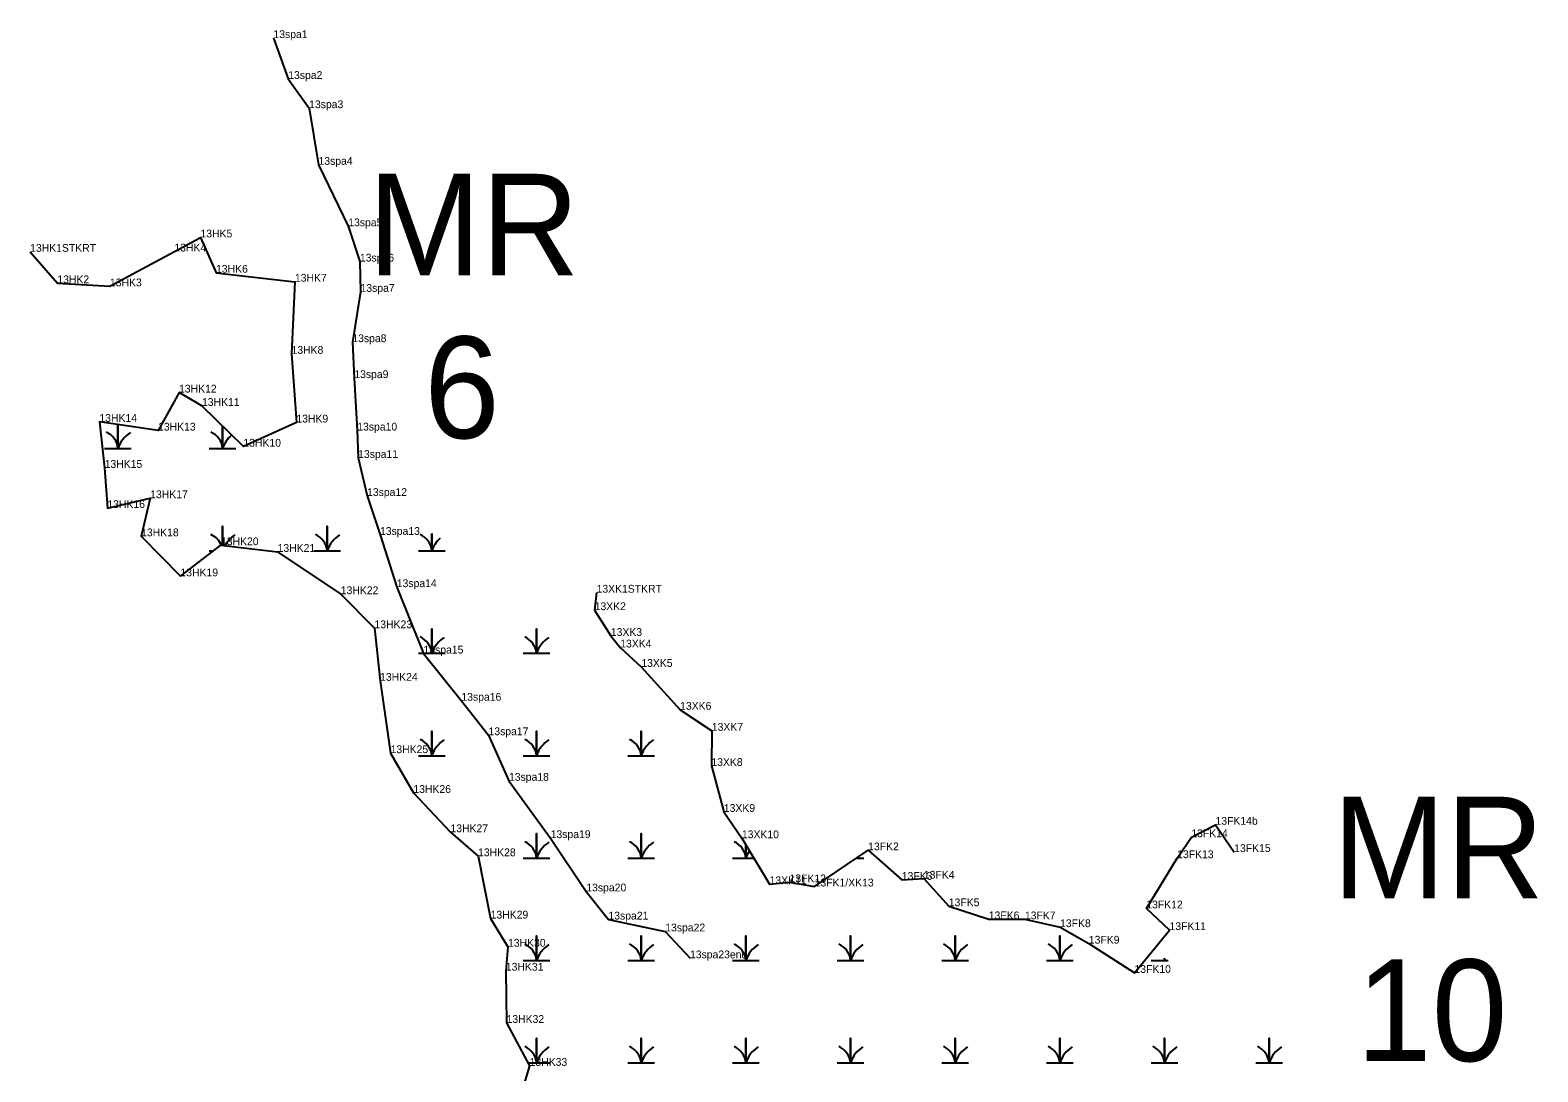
# Model space of a CAD drawing. Extents: x 2072529 to 2268796, y 436423 to 470397.
# Drawn here: x 2241251 to 2242220, y 450833 to 451503 of the extents above; entities that cross this region are included whole.
import ezdxf

# ---------------------------------------------------------------- set-up
doc = ezdxf.new("R2010")
doc.units = 0
for name, color, linetype in [('Default', 7, 'Continuous'), ('Exist Environmental Wetland Boundary', 7, 'Continuous'), ('Exist Environmental Wetland Boundary Cogo Comment', 7, 'Continuous'), ('Exist Environmental Wetland Boundary Cogo Point CELL', 7, 'Continuous'), ('Exist Hydro Jurisdictional Stream or Body of Water NEU Mitigable', 7, 'Continuous'), ('Exist Hydro Jurisdictional Stream or Body of Water NEU Mitigable Cogo Comment', 7, 'Continuous'), ('Exist Hydro Swamp or Marsh', 7, 'Continuous')]:
    doc.layers.add(name, color=color, linetype=linetype)

msp = doc.modelspace()

# ---------------------------------------------------------------- linework, layer by layer
at = {"layer": 'Exist Environmental Wetland Boundary'}
for points in [[(2241251.49, 451360.13), (2241268.97, 451339.9), (2241302.75, 451337.93), (2241344.15, 451360.32), (2241360.94, 451369.38), (2241370.92, 451346.68), (2241421.62, 451340.91), (2241419.44, 451294.56), (2241422.54, 451250.42), (2241388.5, 451234.9), (2241361.9, 451261.07), (2241347.14, 451269.67), (2241333.67, 451245.24), (2241295.99, 451250.84), (2241299.35, 451221.27), (2241301.1, 451195.48), (2241328.62, 451201.8), (2241322.76, 451177.31), (2241348.06, 451151.58), (2241374.1, 451171.57), (2241410.49, 451167.3), (2241451.08, 451140.1), (2241472.74, 451118.24), (2241476.35, 451084.46), (2241483.09, 451037.96), (2241497.72, 451012.39), (2241521.55, 450987.15), (2241539.29, 450971.72), (2241547.37, 450931.68), (2241558.53, 450913.59), (2241557.14, 450898.18), (2241557.61, 450864.62), (2241572.42, 450837.03), (2241561.93, 450802.18)], [(2241615.44, 451141.08), (2241614.22, 451129.85), (2241624.62, 451113.27), (2241630.65, 451105.86), (2241644.19, 451093.39), (2241669.15, 451065.85), (2241689.51, 451052.36), (2241689.21, 451029.72), (2241697.21, 451000.22), (2241708.83, 450983.28), (2241726.61, 450953.76), (2241739.43, 450954.97), (2241755.58, 450952.29), (2241789.95, 450975.52), (2241811.58, 450956.56), (2241825.76, 450957.32), (2241841.77, 450939.58), (2241867.45, 450931.21), (2241890.67, 450931.18), (2241913.28, 450926.17), (2241931.75, 450915.56), (2241961.07, 450896.76), (2241983.62, 450924.29), (2241968.71, 450938.22), (2241988.5, 450970.47), (2241997.62, 450983.94), (2242013.13, 450991.94), (2242025.17, 450974.42)]]:
    msp.add_lwpolyline(points, dxfattribs=at)
at = {"layer": 'Exist Environmental Wetland Boundary Cogo Point CELL'}
for p, q in [((2241407.81, 451497.47), (2241407.81, 451497.47)), ((2241417.33, 451471.17), (2241417.33, 451471.17)), ((2241430.75, 451452.43), (2241430.75, 451452.43)), ((2241436.77, 451416.02), (2241436.77, 451416.02)), ((2241360.94, 451369.38), (2241360.94, 451369.38)), ((2241455.9, 451376.52), (2241455.9, 451376.52)), ((2241251.49, 451360.13), (2241251.49, 451360.13)), ((2241344.15, 451360.32), (2241344.15, 451360.32)), ((2241463.39, 451353.84), (2241463.39, 451353.84)), ((2241268.97, 451339.9), (2241268.97, 451339.9)), ((2241370.92, 451346.68), (2241370.92, 451346.68)), ((2241421.62, 451340.91), (2241421.62, 451340.91)), ((2241302.75, 451337.93), (2241302.75, 451337.93)), ((2241463.79, 451334.39), (2241463.79, 451334.39)), ((2241458.51, 451302.06), (2241458.51, 451302.06)), ((2241419.44, 451294.56), (2241419.44, 451294.56)), ((2241459.77, 451278.96), (2241459.77, 451278.96)), ((2241347.14, 451269.67), (2241347.14, 451269.67)), ((2241361.9, 451261.07), (2241361.9, 451261.07)), ((2241295.99, 451250.84), (2241295.99, 451250.84)), ((2241333.67, 451245.24), (2241333.67, 451245.24)), ((2241422.54, 451250.42), (2241422.54, 451250.42)), ((2241461.68, 451245.26), (2241461.68, 451245.26)), ((2241388.5, 451234.9), (2241388.5, 451234.9)), ((2241462.24, 451227.62), (2241462.24, 451227.62)), ((2241299.35, 451221.27), (2241299.35, 451221.27)), ((2241467.98, 451203.2), (2241467.98, 451203.2)), ((2241301.1, 451195.48), (2241301.1, 451195.48)), ((2241328.62, 451201.8), (2241328.62, 451201.8)), ((2241322.76, 451177.31), (2241322.76, 451177.31)), ((2241476.29, 451178.19), (2241476.29, 451178.19)), ((2241374.1, 451171.57), (2241374.1, 451171.57)), ((2241410.49, 451167.3), (2241410.49, 451167.3)), ((2241348.06, 451151.58), (2241348.06, 451151.58)), ((2241451.08, 451140.1), (2241451.08, 451140.1)), ((2241487.07, 451144.65), (2241487.07, 451144.65)), ((2241615.44, 451141.08), (2241615.44, 451141.08)), ((2241614.22, 451129.85), (2241614.22, 451129.85)), ((2241472.74, 451118.24), (2241472.74, 451118.24)), ((2241624.62, 451113.27), (2241624.62, 451113.27)), ((2241504.23, 451101.98), (2241504.23, 451101.98)), ((2241630.65, 451105.86), (2241630.65, 451105.86)), ((2241644.19, 451093.39), (2241644.19, 451093.39)), ((2241476.35, 451084.46), (2241476.35, 451084.46)), ((2241528.59, 451071.65), (2241528.59, 451071.65)), ((2241669.15, 451065.85), (2241669.15, 451065.85)), ((2241546, 451049.51), (2241546, 451049.51)), ((2241689.51, 451052.36), (2241689.51, 451052.36)), ((2241483.09, 451037.96), (2241483.09, 451037.96)), ((2241689.21, 451029.72), (2241689.21, 451029.72)), ((2241559.16, 451020.2), (2241559.16, 451020.2)), ((2241497.72, 451012.39), (2241497.72, 451012.39)), ((2241697.21, 451000.22), (2241697.21, 451000.22)), ((2242013.13, 450991.94), (2242013.13, 450991.94)), ((2241521.55, 450987.15), (2241521.55, 450987.15)), ((2241585.94, 450983.38), (2241585.94, 450983.38)), ((2241708.83, 450983.28), (2241708.83, 450983.28)), ((2241997.62, 450983.94), (2241997.62, 450983.94)), ((2241539.29, 450971.72), (2241539.29, 450971.72)), ((2241789.95, 450975.52), (2241789.95, 450975.52)), ((2241988.5, 450970.47), (2241988.5, 450970.47)), ((2242025.17, 450974.42), (2242025.17, 450974.42)), ((2241726.61, 450953.76), (2241726.61, 450953.76)), ((2241739.43, 450954.97), (2241739.43, 450954.97)), ((2241755.58, 450952.29), (2241755.58, 450952.29)), ((2241811.58, 450956.56), (2241811.58, 450956.56)), ((2241825.76, 450957.32), (2241825.76, 450957.32)), ((2241608.86, 450949.12), (2241608.86, 450949.12)), ((2241547.37, 450931.68), (2241547.37, 450931.68)), ((2241841.77, 450939.58), (2241841.77, 450939.58)), ((2241968.71, 450938.22), (2241968.71, 450938.22)), ((2241623.07, 450931.04), (2241623.07, 450931.04)), ((2241659.57, 450923.41), (2241659.57, 450923.41)), ((2241867.45, 450931.21), (2241867.45, 450931.21)), ((2241890.67, 450931.18), (2241890.67, 450931.18)), ((2241913.28, 450926.17), (2241913.28, 450926.17)), ((2241983.62, 450924.29), (2241983.62, 450924.29)), ((2241558.53, 450913.59), (2241558.53, 450913.59)), ((2241931.75, 450915.56), (2241931.75, 450915.56)), ((2241675.49, 450906.13), (2241675.49, 450906.13)), ((2241557.14, 450898.18), (2241557.14, 450898.18)), ((2241961.07, 450896.76), (2241961.07, 450896.76)), ((2241557.61, 450864.62), (2241557.61, 450864.62)), ((2241572.42, 450837.03), (2241572.42, 450837.03))]:
    msp.add_line(p, q, dxfattribs=at)
at = {"layer": 'Exist Hydro Jurisdictional Stream or Body of Water NEU Mitigable'}
msp.add_lwpolyline([(2241407.81, 451497.47), (2241417.33, 451471.17), (2241430.75, 451452.43), (2241436.77, 451416.02), (2241455.9, 451376.52), (2241463.39, 451353.84), (2241463.79, 451334.39), (2241458.51, 451302.06), (2241459.77, 451278.96), (2241461.68, 451245.26), (2241462.24, 451227.62), (2241467.98, 451203.2), (2241476.29, 451178.19), (2241487.07, 451144.65), (2241504.23, 451101.98), (2241528.59, 451071.65), (2241546, 451049.51), (2241559.16, 451020.2), (2241585.94, 450983.38), (2241608.86, 450949.12), (2241623.07, 450931.04), (2241659.57, 450923.41), (2241675.49, 450906.13)], dxfattribs=at)
at = {"layer": 'Exist Hydro Swamp or Marsh'}
for points in [[(2241299.24, 451233.72), (2241307.84, 451233.72), (2241307.84, 451249.08)], [(2241307.84, 451249.08), (2241307.84, 451233.72), (2241316.44, 451233.72)], [(2241366.49, 451233.72), (2241375.09, 451233.72), (2241375.09, 451248.1)], [(2241375.09, 451248.1), (2241375.09, 451233.72), (2241383.69, 451233.72)], [(2241375.09, 451171.46), (2241375.09, 451183.71), (2241375.09, 451171.46)], [(2241433.74, 451167.92), (2241442.34, 451167.92), (2241442.34, 451183.71), (2241442.34, 451167.92), (2241450.94, 451167.92)], [(2241500.99, 451167.92), (2241509.59, 451167.92), (2241509.59, 451179.13)], [(2241509.59, 451179.13), (2241509.59, 451167.92), (2241518.19, 451167.92)], [(2241366.49, 451167.92), (2241369.35, 451167.92)], [(2241500.99, 451102.12), (2241509.59, 451102.12), (2241509.59, 451117.91), (2241509.59, 451102.12), (2241518.19, 451102.12)], [(2241568.24, 451102.12), (2241576.84, 451102.12), (2241576.84, 451117.91), (2241576.84, 451102.12), (2241585.44, 451102.12)], [(2241500.99, 451036.32), (2241509.59, 451036.32), (2241509.59, 451052.11), (2241509.59, 451036.32), (2241518.19, 451036.32)], [(2241568.24, 451036.32), (2241576.84, 451036.32), (2241576.84, 451052.11), (2241576.84, 451036.32), (2241585.44, 451036.32)], [(2241635.49, 451036.32), (2241644.09, 451036.32), (2241644.09, 451052.11), (2241644.09, 451036.32), (2241652.69, 451036.32)], [(2241568.24, 450970.52), (2241576.84, 450970.52), (2241576.84, 450986.31), (2241576.84, 450970.52), (2241585.44, 450970.52)], [(2241635.49, 450970.52), (2241644.09, 450970.52), (2241644.09, 450986.31), (2241644.09, 450970.52), (2241652.69, 450970.52)], [(2241702.74, 450970.52), (2241711.34, 450970.52), (2241711.34, 450979.1)], [(2241711.34, 450979.1), (2241711.34, 450970.52), (2241716.51, 450970.52)], [(2241782.56, 450970.52), (2241787.19, 450970.52)], [(2241568.24, 450904.72), (2241576.84, 450904.72), (2241576.84, 450920.51), (2241576.84, 450904.72), (2241585.44, 450904.72)], [(2241635.49, 450904.72), (2241644.09, 450904.72), (2241644.09, 450920.51), (2241644.09, 450904.72), (2241652.69, 450904.72)], [(2241702.74, 450904.72), (2241711.34, 450904.72), (2241711.34, 450920.51), (2241711.34, 450904.72), (2241719.94, 450904.72)], [(2241769.99, 450904.72), (2241778.59, 450904.72), (2241778.59, 450920.51), (2241778.59, 450904.72), (2241787.19, 450904.72)], [(2241837.24, 450904.72), (2241845.84, 450904.72), (2241845.84, 450920.51), (2241845.84, 450904.72), (2241854.44, 450904.72)], [(2241904.49, 450904.72), (2241913.09, 450904.72), (2241913.09, 450920.51), (2241913.09, 450904.72), (2241921.69, 450904.72)], [(2241971.74, 450904.72), (2241980.34, 450904.72), (2241980.34, 450906.09)], [(2241980.34, 450906.09), (2241980.34, 450904.72), (2241982.69, 450904.72)], [(2241571.4, 450838.92), (2241576.84, 450838.92), (2241576.84, 450854.71), (2241576.84, 450838.92), (2241585.44, 450838.92)], [(2241635.49, 450838.92), (2241644.09, 450838.92), (2241644.09, 450854.71), (2241644.09, 450838.92), (2241652.69, 450838.92)], [(2241702.74, 450838.92), (2241711.34, 450838.92), (2241711.34, 450854.71), (2241711.34, 450838.92), (2241719.94, 450838.92)], [(2241769.99, 450838.92), (2241778.59, 450838.92), (2241778.59, 450854.71), (2241778.59, 450838.92), (2241787.19, 450838.92)], [(2241837.24, 450838.92), (2241845.84, 450838.92), (2241845.84, 450854.71), (2241845.84, 450838.92), (2241854.44, 450838.92)], [(2241904.49, 450838.92), (2241913.09, 450838.92), (2241913.09, 450854.71), (2241913.09, 450838.92), (2241921.69, 450838.92)], [(2241971.74, 450838.92), (2241980.34, 450838.92), (2241980.34, 450854.71), (2241980.34, 450838.92), (2241988.94, 450838.92)], [(2242038.99, 450838.92), (2242047.59, 450838.92), (2242047.59, 450854.71), (2242047.59, 450838.92), (2242056.19, 450838.92)]]:
    msp.add_lwpolyline(points, dxfattribs=at)
for centre, radius, start, end in [((2241295.58, 451232.84), 12.3, 4.14034, 67.53497), ((2241326.08, 451227.66), 19.22, 122.12745, 161.62219), ((2241362.83, 451232.84), 12.3, 4.14034, 67.53497), ((2241393.33, 451227.66), 19.22, 130.17777, 161.62219), ((2241362.83, 451167.04), 12.3, 21.55096, 67.53497), ((2241393.33, 451161.86), 19.22, 122.12745, 150.66038), ((2241430.08, 451167.04), 12.3, 4.14034, 67.53497), ((2241460.58, 451161.86), 19.22, 122.12745, 161.62219), ((2241497.33, 451167.04), 12.3, 4.14034, 67.53497), ((2241527.83, 451161.86), 19.22, 132.36518, 161.62219), ((2241497.33, 451101.24), 12.3, 4.14034, 67.53497), ((2241527.83, 451096.06), 19.22, 122.12745, 161.62219), ((2241564.58, 451101.24), 12.3, 4.14034, 67.53497), ((2241595.08, 451096.06), 19.22, 122.12745, 161.62219), ((2241497.33, 451035.44), 12.3, 4.14034, 67.53497), ((2241527.83, 451030.26), 19.22, 122.12745, 161.62219), ((2241564.58, 451035.44), 12.3, 4.14034, 67.53497), ((2241595.08, 451030.26), 19.22, 122.12745, 161.62219), ((2241631.83, 451035.44), 12.3, 4.14034, 67.53497), ((2241662.33, 451030.26), 19.22, 122.12745, 161.62219), ((2241564.58, 450969.64), 12.3, 4.14034, 67.53497), ((2241595.08, 450964.46), 19.22, 122.12745, 161.62219), ((2241631.83, 450969.64), 12.3, 4.14034, 67.53497), ((2241662.33, 450964.46), 19.22, 122.12745, 161.62219), ((2241699.08, 450969.64), 12.3, 4.14034, 67.53497), ((2241729.58, 450964.46), 19.22, 145.8978, 161.62219), ((2241564.58, 450903.84), 12.3, 4.14034, 67.53497), ((2241595.08, 450898.66), 19.22, 122.12745, 161.62219), ((2241631.83, 450903.84), 12.3, 4.14034, 67.53497), ((2241662.33, 450898.66), 19.22, 122.12745, 161.62219), ((2241699.08, 450903.84), 12.3, 4.14034, 67.53497), ((2241729.58, 450898.66), 19.22, 122.12745, 161.62219), ((2241766.33, 450903.84), 12.3, 4.14034, 67.53497), ((2241796.83, 450898.66), 19.22, 122.12745, 161.62219), ((2241833.58, 450903.84), 12.3, 4.14034, 67.53497), ((2241864.08, 450898.66), 19.22, 122.12745, 161.62219), ((2241900.83, 450903.84), 12.3, 4.14034, 67.53497), ((2241931.33, 450898.66), 19.22, 122.12745, 161.62219), ((2241968.08, 450903.84), 12.3, 4.14034, 11.09079), ((2241998.58, 450898.66), 19.22, 158.05308, 161.62219), ((2241564.58, 450838.04), 12.3, 4.14034, 67.53497), ((2241595.08, 450832.86), 19.22, 122.12745, 161.62219), ((2241631.83, 450838.04), 12.3, 4.14034, 67.53497), ((2241662.33, 450832.86), 19.22, 122.12745, 161.62219), ((2241699.08, 450838.04), 12.3, 4.14034, 67.53497), ((2241729.58, 450832.86), 19.22, 122.12745, 161.62219), ((2241766.33, 450838.04), 12.3, 4.14034, 67.53497), ((2241796.83, 450832.86), 19.22, 122.12745, 161.62219), ((2241833.58, 450838.04), 12.3, 4.14034, 67.53497), ((2241864.08, 450832.86), 19.22, 122.12745, 161.62219), ((2241900.83, 450838.04), 12.3, 4.14034, 67.53497), ((2241931.33, 450832.86), 19.22, 122.12745, 161.62219), ((2241968.08, 450838.04), 12.3, 4.14034, 67.53497), ((2241998.58, 450832.86), 19.22, 122.12745, 161.62219), ((2242035.33, 450838.04), 12.3, 4.14034, 67.53497), ((2242065.83, 450832.86), 19.22, 122.12745, 161.62219)]:
    msp.add_arc(centre, radius, start, end, dxfattribs=at)

# ---------------------------------------------------------------- texts
at = {"layer": 'Default'}
for s, p in [('MR', (2241468.56, 451344.89)), ('6', (2241504.66, 451240.35)), ('MR', (2242088.44, 450944.6)), ('10', (2242103.54, 450840.05))]:
    msp.add_text(s, height=65.34, dxfattribs=at).set_placement(p)
at = {"layer": 'Exist Environmental Wetland Boundary Cogo Comment'}
for s, p in [('13HK5', (2241360.94, 451369.38)), ('13HK1STKRT', (2241251.49, 451360.13)), ('13HK4', (2241344.15, 451360.32)), ('13HK6', (2241370.92, 451346.68)), ('13HK2', (2241268.97, 451339.9)), ('13HK3', (2241302.75, 451337.93)), ('13HK7', (2241421.62, 451340.91)), ('13HK8', (2241419.44, 451294.56)), ('13HK12', (2241347.14, 451269.67)), ('13HK11', (2241361.9, 451261.07)), ('13HK14', (2241295.99, 451250.84)), ('13HK9', (2241422.54, 451250.42)), ('13HK13', (2241333.67, 451245.24)), ('13HK10', (2241388.5, 451234.9)), ('13HK15', (2241299.35, 451221.27)), ('13HK17', (2241328.62, 451201.8)), ('13HK16', (2241301.1, 451195.48)), ('13HK18', (2241322.76, 451177.31)), ('13HK20', (2241374.1, 451171.57)), ('13HK21', (2241410.49, 451167.3)), ('13HK19', (2241348.06, 451151.58)), ('13HK22', (2241451.08, 451140.1)), ('13XK1STKRT', (2241615.44, 451141.08)), ('13XK2', (2241614.22, 451129.85)), ('13HK23', (2241472.74, 451118.24)), ('13XK3', (2241624.62, 451113.27)), ('13XK4', (2241630.65, 451105.86)), ('13XK5', (2241644.19, 451093.39)), ('13HK24', (2241476.35, 451084.46)), ('13XK6', (2241669.15, 451065.85)), ('13XK7', (2241689.51, 451052.36)), ('13HK25', (2241483.09, 451037.96)), ('13XK8', (2241689.21, 451029.72)), ('13HK26', (2241497.72, 451012.39)), ('13XK9', (2241697.21, 451000.22)), ('13HK27', (2241521.55, 450987.15)), ('13FK14b', (2242013.13, 450991.94)), ('13XK10', (2241708.83, 450983.28)), ('13FK2', (2241789.95, 450975.52)), ('13FK14', (2241997.62, 450983.94)), ('13HK28', (2241539.29, 450971.72)), ('13FK13', (2241988.5, 450970.47)), ('13FK15', (2242025.17, 450974.42)), ('13FK3', (2241811.58, 450956.56)), ('13FK4', (2241825.76, 450957.32)), ('13XK11', (2241726.61, 450953.76)), ('13FK12', (2241739.43, 450954.97)), ('13FK1/XK13', (2241755.58, 450952.29)), ('13FK5', (2241841.77, 450939.58)), ('13FK12', (2241968.71, 450938.22)), ('13HK29', (2241547.37, 450931.68)), ('13FK6', (2241867.45, 450931.21)), ('13FK7', (2241890.67, 450931.18)), ('13FK8', (2241913.28, 450926.17)), ('13FK11', (2241983.62, 450924.29)), ('13HK30', (2241558.53, 450913.59)), ('13FK9', (2241931.75, 450915.56)), ('13HK31', (2241557.14, 450898.18)), ('13FK10', (2241961.07, 450896.76)), ('13HK32', (2241557.61, 450864.62)), ('13HK33', (2241572.42, 450837.03))]:
    msp.add_text(s, height=5, dxfattribs=at).set_placement(p)
at = {"layer": 'Exist Hydro Jurisdictional Stream or Body of Water NEU Mitigable Cogo Comment'}
for s, p in [('13spa1', (2241407.81, 451497.47)), ('13spa2', (2241417.33, 451471.17)), ('13spa3', (2241430.75, 451452.43)), ('13spa4', (2241436.77, 451416.02)), ('13spa5', (2241455.9, 451376.52)), ('13spa6', (2241463.39, 451353.84)), ('13spa7', (2241463.79, 451334.39)), ('13spa8', (2241458.51, 451302.06)), ('13spa9', (2241459.77, 451278.96)), ('13spa10', (2241461.68, 451245.26)), ('13spa11', (2241462.24, 451227.62)), ('13spa12', (2241467.98, 451203.2)), ('13spa13', (2241476.29, 451178.19)), ('13spa14', (2241487.07, 451144.65)), ('13spa15', (2241504.23, 451101.98)), ('13spa16', (2241528.59, 451071.65)), ('13spa17', (2241546, 451049.51)), ('13spa18', (2241559.16, 451020.2)), ('13spa19', (2241585.94, 450983.38)), ('13spa20', (2241608.86, 450949.12)), ('13spa21', (2241623.07, 450931.04)), ('13spa22', (2241659.57, 450923.41)), ('13spa23end', (2241675.49, 450906.13))]:
    msp.add_text(s, height=5, dxfattribs=at).set_placement(p)

doc.saveas('drawing.dxf')
